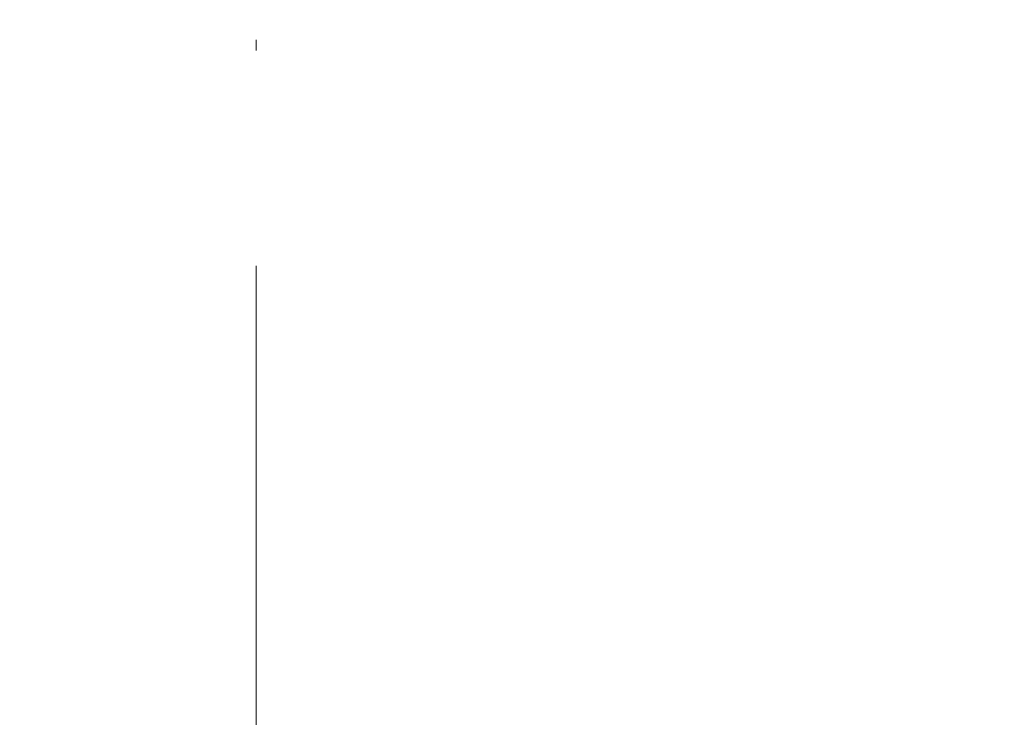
# Model space of a CAD drawing. Header units: millimetres. Extents: x 786 to 42540, y -7760 to 3796.
# Tile 230 of 1056: x 24588.07 to 24597.22, y -5431.44 to -5424.96. Entities that reach past the tile are written whole.
import ezdxf

# ---------------------------------------------------------------- set-up
doc = ezdxf.new("R2010")
doc.units = ezdxf.units.MM
doc.linetypes.add('4_ Штрихпунктир_ 10 х 2 мм', pattern=[14, 10, -2, 0, -2])
for name, color, linetype, lineweight in [('A-FLOR', 7, 'Continuous', 13), ('A-FLOR-PATT', 7, 'Continuous', 25), ('S-GRID', 7, 'Continuous', 5)]:
    doc.layers.add(name, color=color, linetype=linetype, lineweight=lineweight)

msp = doc.modelspace()

# ---------------------------------------------------------------- hatches: boundary and pattern name
at = {"layer": 'A-FLOR-PATT', "lineweight": 5}
h = msp.add_hatch(dxfattribs=at)
h.set_pattern_fill('FP_11', color=256, style=0, pattern_type=2)
h.set_pattern_definition([(45, (48694.2, -5700), (-212.132, 212.132), []), (45, (48694.2, -5558.6), (-212.132, 212.132), [])])
h.paths.add_polyline_path([(22284.2706, -5650.2355), (23230.2706, -5559.2238), (23230.2706, -5509.0025), (22284.2706, -5600)])
h.paths.add_polyline_path([(23530.2706, -5530.7827), (24701.955, -5421.9909), (25874.0171, -5317.1917), (25874.0171, -5267), (25055.6218, -5339.7402), (24311.3477, -5407.6166), (23530.2706, -5480.5624)])

# ---------------------------------------------------------------- linework, layer by layer
at = {"layer": 'A-FLOR'}
msp.add_open_spline([(25874.0171, -5117), (25528.9342, -5144.75), (24856.0496, -5200.25), (23910.8998, -5283.5), (23043.8595, -5366.75), (22526.3209, -5422.25), (22284.2706, -5450)], degree=3, dxfattribs=at)
at = {"layer": 'A-FLOR', "lineweight": 25}
msp.add_open_spline([(25874.0171, -5267), (25526.6593, -5297.4409), (24745.3141, -5367.1374), (23964.133, -5439.5884), (23530.2706, -5480.5624)], degree=3, knots=[0, 0, 0, 0, 0.444444, 1, 1, 1, 1], dxfattribs=at)
at = {"layer": 'S-GRID', "linetype": '4_ Штрихпунктир_ 10 х 2 мм'}
msp.add_line((24590.2706, -6960.0431), (24590.2706, -1600), dxfattribs=at)

doc.saveas('drawing.dxf')
